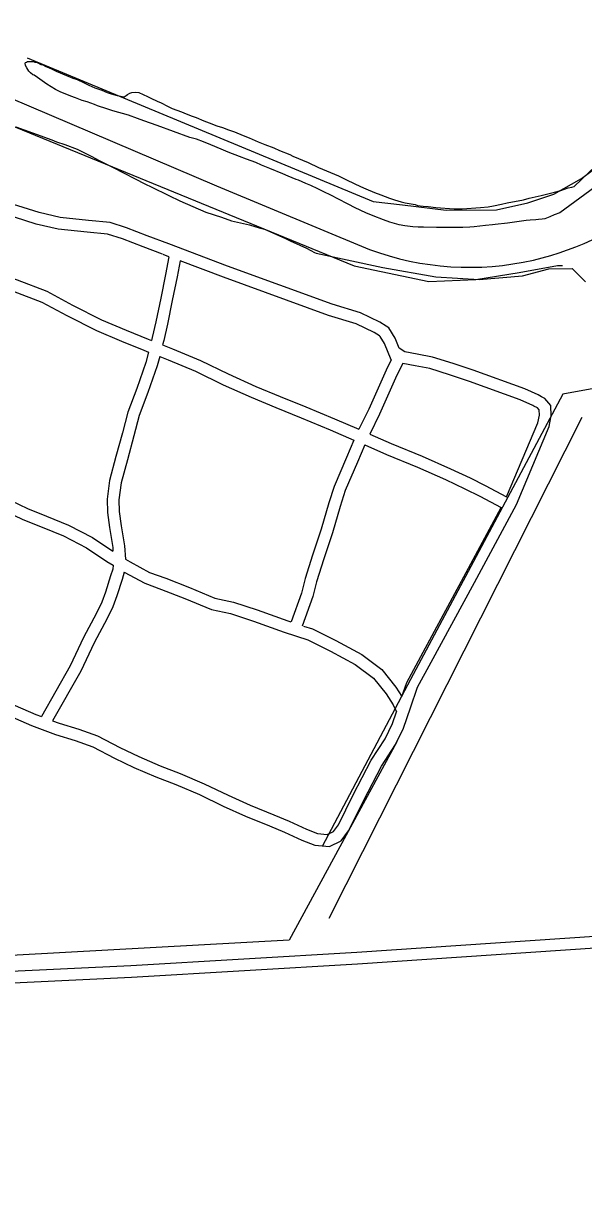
# Model space of a CAD drawing. Extents: x 3329297 to 3367176, y 649250 to 674653.
# Drawn here: x 3357209 to 3358627, y 669081 to 672020 of the extents above; entities that cross this region are included whole.
import ezdxf

# ---------------------------------------------------------------- set-up
doc = ezdxf.new("R2010")
doc.units = 0
for name, color, linetype in [('V-ROAD-CNTR', 7, 'Continuous'), ('V-SITE-VEGE', 7, 'Continuous'), ('V-TOPO-SHOR', 7, 'Continuous')]:
    doc.layers.add(name, color=color, linetype=linetype)

msp = doc.modelspace()

# ---------------------------------------------------------------- linework, layer by layer
at = {"layer": 'V-ROAD-CNTR'}
for points in [[(3356170.8, 672260), (3357698, 671608.4), (3358084.9, 671447.6)], [(3357577.2, 671461.7), (3357523.2, 671482), (3357470.8, 671502.4), (3357428.9, 671515.8), (3357374.2, 671521.2), (3357302.7, 671528.6), (3357249.8, 671540.9), (3357196.2, 671558.2), (3357144, 671573), (3357097.9, 671591.8), (3357066.2, 671601.7), (3357024.6, 671606.8), (3356928.2, 671620.6)], [(3357561.2, 671435.7), (3357512.5, 671454), (3357460.8, 671474.1), (3357422.8, 671486.2), (3357371.2, 671491.4), (3357297.7, 671498.9), (3357241.8, 671511.9), (3357187.5, 671529.5), (3357154.4, 671538.9)], [(3358127.3, 671254), (3358111.1, 671263.7), (3358062.1, 671287.6), (3357990.8, 671309.4), (3357726.2, 671405.8), (3357577.2, 671461.7)], [(3357577.9, 671429.4), (3357569, 671384.3), (3357557, 671324.2), (3357544.5, 671264.9), (3357535.5, 671224.7), (3357533.7, 671217.7)], [(3357577.9, 671429.4), (3357563.2, 671435)], [(3357114.4, 671398.8), (3357121.7, 671395), (3357194.4, 671370.5), (3357268.8, 671341.8), (3357333.7, 671307), (3357407.2, 671269.8), (3357469.6, 671243.8), (3357525.7, 671220.9), (3357533.7, 671217.7)], [(3357606.4, 671418.7), (3357598.5, 671378.5), (3357586.4, 671318.2), (3357573.9, 671258.5), (3357564.7, 671217.7), (3357561.9, 671206.6)], [(3358110.5, 671229.1), (3358096.8, 671237.3), (3358051, 671259.6), (3357981.3, 671281), (3357715.8, 671377.6), (3357606.4, 671418.7)], [(3357105, 671369.9), (3357109.9, 671367.3), (3357184.2, 671342.2), (3357256.3, 671314.5), (3357319.8, 671280.4), (3357394.6, 671242.5), (3357458.1, 671216), (3357514.5, 671193), (3357526.3, 671188.4)], [(3358519.6, 671075.5), (3358511.2, 671080), (3358477.6, 671095.4), (3358347.4, 671142.1), (3358296.5, 671159.5), (3358244.6, 671175.6), (3358205.7, 671182.8), (3358174, 671189), (3358160.3, 671198), (3358150, 671223.2), (3358134.2, 671249.8), (3358127.3, 671254)], [(3358140.1, 671168.2), (3358123.1, 671209.8), (3358112.2, 671228), (3358110.5, 671229.1)], [(3357561.9, 671206.6), (3357587.2, 671196.7), (3357657.8, 671167.2), (3357727.6, 671133), (3357798, 671101.4), (3357859.4, 671076.1), (3357923.9, 671049.7), (3357996.9, 671019.4), (3358058.1, 670993.1)], [(3357526.3, 671188.4), (3357519.6, 671162), (3357496.3, 671096.4), (3357474, 671036.7), (3357460.5, 670984.1), (3357443.7, 670924), (3357427.8, 670863.3), (3357421.3, 670816.6), (3357422.1, 670782.5), (3357427.6, 670744.8), (3357435.6, 670694.5), (3357436.4, 670684.7)], [(3357554.5, 671177.3), (3357548.4, 671153.2), (3357524.5, 671086.1), (3357502.7, 671027.7), (3357489.5, 670976.4), (3357472.7, 670916.1), (3357457.3, 670857.5), (3357451.4, 670814.9), (3357452, 670785), (3357457.3, 670749.3), (3357465.4, 670698.1), (3357468.1, 670664.8)], [(3357554.5, 671177.3), (3357575.9, 671168.9), (3357645.4, 671139.9), (3357714.9, 671105.8), (3357786.1, 671073.9), (3357848, 671048.3), (3357912.4, 671021.9), (3357985.2, 670991.7), (3358045.8, 670965.7)], [(3358140.1, 671168.2), (3358126.8, 671142.9), (3358083.5, 671043.8), (3358058.1, 670993.1)], [(3358169.3, 671159.4), (3358153.8, 671129.9), (3358110.7, 671031.1), (3358085.5, 670980.9)], [(3358500.8, 671051.6), (3358497.9, 671053.1), (3358466.3, 671067.6), (3358337.5, 671113.8), (3358287.2, 671131), (3358237.4, 671146.4), (3358200.1, 671153.3), (3358169.3, 671159.4)], [(3357176.8, 670267.5), (3357230.2, 670244.2), (3357290.8, 670221.3), (3357340.5, 670206.2), (3357385.5, 670190.5), (3357440.1, 670162), (3357489.1, 670138.2), (3357544.7, 670114.5), (3357595.2, 670094.7), (3357654.8, 670069.7), (3357715.3, 670040.6), (3357771.2, 670015.2), (3357831.9, 669990.9), (3357869.9, 669974.9), (3357913.7, 669954.5), (3357946.9, 669941.5), (3357983.6, 669938.1), (3358013.7, 669952.8), (3358032.2, 669977.6), (3358070.4, 670055.6), (3358115.5, 670141.3), (3358151.2, 670196), (3358170.7, 670237.7), (3358188.4, 670288.7), (3358206.8, 670340.8), (3358241.3, 670404.7), (3358350.3, 670606.1), (3358456.4, 670803.3), (3358539.4, 671000.5), (3358544.7, 671026.7), (3358543.6, 671053.5), (3358528.7, 671070.7), (3358519.6, 671075.5)], [(3358431.8, 670822), (3358510.6, 671009.4), (3358514.6, 671029.1), (3358514.1, 671041.8), (3358509.6, 671046.9), (3358500.8, 671051.6)], [(3358045.8, 670965.7), (3358026.8, 670922), (3357995.3, 670848.5), (3357981.8, 670807), (3357962.5, 670740.4), (3357941.2, 670674.4), (3357922.2, 670615.9), (3357913.3, 670579.1), (3357886.6, 670505.9)], [(3358085.5, 670980.9), (3358139.5, 670956.8), (3358218.4, 670924.9), (3358289.5, 670893), (3358339.4, 670870), (3358377.6, 670850.9), (3358431.8, 670822)], [(3358073.2, 670953.6), (3358054.3, 670910.2), (3358023.4, 670837.9), (3358010.5, 670798.1), (3357991.2, 670731.6), (3357969.8, 670665.2), (3357951.1, 670607.8), (3357942.1, 670570.4), (3357914.8, 670495.7)], [(3358073.2, 670953.6), (3358127.7, 670929.2), (3358206.6, 670897.3), (3358277.1, 670865.7), (3358326.4, 670842.9), (3358363.9, 670824.2), (3358418.1, 670795.3)], [(3357071.2, 670895.8), (3357083.5, 670881.3), (3357116.6, 670851.8), (3357141.2, 670832.4), (3357177.8, 670812.7), (3357220.3, 670792.6), (3357268.1, 670773.8), (3357323.5, 670750.7), (3357384.9, 670719.2), (3357436.4, 670684.7)], [(3357068.3, 670854.7), (3357097.3, 670828.8), (3357124.6, 670807.3), (3357164.3, 670785.9), (3357208.4, 670765.1), (3357256.9, 670746), (3357310.9, 670723.5), (3357369.7, 670693.3), (3357420.8, 670659), (3357436.5, 670649.2)], [(3358166.9, 670317.8), (3358179.3, 670353), (3358214.9, 670418.9), (3358323.9, 670620.3), (3358418.1, 670795.3)], [(3357468.1, 670664.8), (3357479.6, 670657.6), (3357529, 670631.3), (3357569.7, 670616.4), (3357629.7, 670593.1), (3357694.1, 670565.9), (3357740.9, 670556.1), (3357801.4, 670536.7), (3357878.8, 670508.7), (3357886.1, 670506.3)], [(3357436.5, 670649.2), (3357435.8, 670639.7), (3357430.5, 670622.6), (3357417.8, 670581.6), (3357408.2, 670556.1), (3357395, 670528.4), (3357362.1, 670466.8), (3357328.2, 670395), (3357255.4, 670266.8)], [(3357464.7, 670631.6), (3357459.2, 670613.7), (3357446.2, 670571.8), (3357435.8, 670544.4), (3357421.8, 670514.9), (3357388.9, 670453.3), (3357354.8, 670381.2), (3357283.8, 670256)], [(3357464.7, 670631.6), (3357516.7, 670603.8), (3357559.2, 670588.4), (3357618.4, 670565.3), (3357685.1, 670537.1), (3357733.3, 670527), (3357791.7, 670508.3), (3357869, 670480.3), (3357929.2, 670460.4), (3357986.4, 670432.5), (3358049.2, 670398.2), (3358095.4, 670363.9), (3358127.4, 670324), (3358144.8, 670296.7), (3358153.1, 670278.4)], [(3357917.9, 670495.7), (3357940.5, 670488.2), (3358000.2, 670459.2), (3358065.4, 670423.5), (3358116.4, 670385.7), (3358151.8, 670341.5), (3358166.9, 670317.8)], [(3356925.1, 670405.9), (3356976.1, 670378.8), (3357028.8, 670364.5), (3357071.2, 670347.4), (3357137.4, 670317.9), (3357188.9, 670295), (3357241.5, 670272), (3357255.4, 670266.8)], [(3357283.8, 670256), (3357300.5, 670249.7), (3357349.8, 670234.7), (3357397.4, 670218.1), (3357453.6, 670188.8), (3357501.6, 670165.5), (3357556.1, 670142.2), (3357606.5, 670122.5), (3357667.1, 670097.1), (3357728, 670067.8), (3357783, 670042.8), (3357843.3, 670018.7), (3357882.1, 670002.3), (3357925.6, 669982.1), (3357953.9, 669971), (3357978, 669968.7), (3357994, 669976.6), (3358006.5, 669993.3), (3358043.6, 670069.2), (3358089.6, 670156.5), (3358124.9, 670210.6), (3358142.9, 670249), (3358153.1, 670278.4)], [(3351555.9, 669080.7), (3352581.2, 669167.7), (3353877.1, 669279.9), (3354961.5, 669376.4), (3355613.6, 669423.4), (3356290.2, 669494.2), (3356372.1, 669548.4), (3356532.5, 669562.8), (3357483.4, 669607.8), (3358054.9, 669641.5), (3358668, 669682.6), (3359812.6, 669738.4), (3361211.6, 669812.2), (3362685.5, 669891.5), (3363673, 669934.8), (3364160.5, 669959.7), (3364180.8, 669969.1), (3364198, 669981.5), (3364212.1, 670000.1), (3364218.6, 670065.3)], [(3356697.3, 669600.6), (3357481.8, 669637.7), (3358053, 669671.5), (3358666.3, 669712.6), (3359811.1, 669768.4), (3361210, 669842.2), (3362684, 669921.5), (3363671.6, 669964.7), (3364153.1, 669989.4), (3364165.6, 669995.1), (3364176.8, 670003.2), (3364183.1, 670011.5), (3364188.8, 670068.3)]]:
    msp.add_lwpolyline(points, dxfattribs=at)
for centre, radius, start, end in [((3358331.3, 672150.3), 748.6, 282.9953, 310.5031), ((3358337.1, 672129.3), 726.8, 249.6961, 282.9226)]:
    msp.add_arc(centre, radius, start, end, dxfattribs=at)
at = {"layer": 'V-SITE-VEGE'}
for p, q in [((3357214.2, 671918.2), (3357215.1, 671920.5)), ((3357215.5, 671912.3), (3357214.2, 671918.2)), ((3357215.1, 671920.5), (3357217.3, 671921.4)), ((3357218.2, 671906.5), (3357215.5, 671912.3)), ((3357217.3, 671921.4), (3357220.5, 671923.1)), ((3357223.6, 671898.3), (3357218.2, 671906.5)), ((3357220.5, 671923.1), (3357227.7, 671923.1)), ((3357227.7, 671894.3), (3357223.6, 671898.3)), ((3357227.7, 671923.1), (3357234.5, 671922.7)), ((3357234.5, 671922.7), (3357239, 671921.3)), ((3357239, 671921.3), (3357244.9, 671919.9)), ((3357244.9, 671919.9), (3357254.3, 671915.4)), ((3357254.3, 671915.4), (3357257, 671915)), ((3357257, 671915), (3357266.5, 671910.4)), ((3357266.5, 671910.4), (3357273.7, 671907.3)), ((3357273.7, 671907.3), (3357284.5, 671902.7)), ((3357284.5, 671902.7), (3357293.1, 671898.7)), ((3357293.1, 671898.7), (3357319.2, 671887.8)), ((3357234, 671889.3), (3357227.7, 671894.3)), ((3357236.7, 671887.9), (3357234, 671889.3)), ((3357245.2, 671882.1), (3357236.7, 671887.9)), ((3357251.1, 671878.4), (3357245.2, 671882.1)), ((3357269.1, 671865.8), (3357251.1, 671878.4)), ((3357319.2, 671887.8), (3357334.6, 671881)), ((3357334.6, 671881), (3357345.4, 671876.9)), ((3357345.4, 671876.9), (3357363.9, 671868.8)), ((3357363.9, 671868.8), (3357375.6, 671863.3)), ((3357291.2, 671852.2), (3357269.1, 671865.8)), ((3357304.7, 671845), (3357291.2, 671852.2)), ((3357315.1, 671841.3), (3357304.7, 671845)), ((3357329.5, 671835.4), (3357315.1, 671841.3)), ((3357375.6, 671863.3), (3357390.9, 671856.5)), ((3357390.9, 671856.5), (3357400.4, 671852.5)), ((3357400.4, 671852.5), (3357408.5, 671850.2)), ((3357408.5, 671850.2), (3357421.6, 671844.3)), ((3357421.6, 671844.3), (3357431.5, 671841.1)), ((3357431.5, 671841.1), (3357446.8, 671836.6)), ((3357473, 671839.2), (3357479.3, 671842.8)), ((3357479.3, 671842.8), (3357483.8, 671844.6)), ((3357483.8, 671844.6), (3357494.2, 671845.5)), ((3357494.2, 671845.5), (3357501.4, 671844.6)), ((3357501.4, 671844.6), (3357513.1, 671839.6)), ((3357513.1, 671839.6), (3357523.5, 671834.6)), ((3357341.2, 671830.9), (3357329.5, 671835.4)), ((3357358.4, 671824.6), (3357341.2, 671830.9)), ((3357371, 671820.9), (3357358.4, 671824.6)), ((3357389.9, 671813.7), (3357371, 671820.9)), ((3357397.6, 671810.5), (3357389.9, 671813.7)), ((3357420.6, 671802.8), (3357397.6, 671810.5)), ((3357446.8, 671836.6), (3357455.4, 671834.8)), ((3357455.4, 671834.8), (3357464.4, 671833.8)), ((3357464.4, 671833.8), (3357469.8, 671836.5)), ((3357469.8, 671836.5), (3357473, 671839.2)), ((3357523.5, 671834.6), (3357532.5, 671830.1)), ((3357532.5, 671830.1), (3357548.3, 671822.4)), ((3357548.3, 671822.4), (3357558.6, 671817.9)), ((3357558.6, 671817.9), (3357574.4, 671810.2)), ((3357574.4, 671810.2), (3357586.1, 671804.3)), ((3357435.9, 671798.3), (3357420.6, 671802.8)), ((3357476, 671786.9), (3357435.9, 671798.3)), ((3357498.6, 671778.3), (3357476, 671786.9)), ((3357586.1, 671804.3), (3357609.6, 671795.7)), ((3357609.6, 671795.7), (3357615.4, 671793)), ((3357615.4, 671793), (3357634.4, 671785.7)), ((3357634.4, 671785.7), (3357647, 671781.2)), ((3357647, 671781.2), (3357666.4, 671772.6)), ((3357190.6, 671758), (3357233, 671742.3)), ((3357514.4, 671772.8), (3357498.6, 671778.3)), ((3357547.7, 671761.1), (3357514.4, 671772.8)), ((3357631.1, 671731.1), (3357547.7, 671761.1)), ((3357666.4, 671772.6), (3357679.9, 671768)), ((3357679.9, 671768), (3357699.3, 671760.3)), ((3357699.3, 671760.3), (3357713.3, 671755.8)), ((3357713.3, 671755.8), (3357728.1, 671749.9)), ((3357233, 671742.3), (3357282.1, 671724.4)), ((3357282.1, 671724.4), (3357293.3, 671719.9)), ((3357647.8, 671726.1), (3357631.1, 671731.1)), ((3357664.9, 671719.8), (3357647.8, 671726.1)), ((3357728.1, 671749.9), (3357743.5, 671744.9)), ((3357743.5, 671744.9), (3357765.6, 671735.8)), ((3357765.6, 671735.8), (3357780.9, 671730)), ((3357780.9, 671730), (3357803.9, 671720)), ((3357293.3, 671719.9), (3357314.5, 671713.1)), ((3357314.5, 671713.1), (3357345.7, 671700.8)), ((3357345.7, 671700.8), (3357382.5, 671682.9)), ((3357683.4, 671712.5), (3357664.9, 671719.8)), ((3357709.6, 671701.2), (3357683.4, 671712.5)), ((3357728, 671693.5), (3357709.6, 671701.2)), ((3357756, 671682.6), (3357728, 671693.5)), ((3357803.9, 671720), (3357820.1, 671713.2)), ((3357820.1, 671713.2), (3357843.1, 671704.6)), ((3357843.1, 671704.6), (3357857.1, 671698.2)), ((3357857.1, 671698.2), (3357883.2, 671687.4)), ((3358602.6, 671606.7), (3358711.3, 671711.1)), ((3357382.5, 671682.9), (3357401.5, 671672.8)), ((3357401.5, 671672.8), (3357437.2, 671654.9)), ((3357774, 671675.8), (3357756, 671682.6)), ((3357797.9, 671667.2), (3357774, 671675.8)), ((3357811.9, 671660.4), (3357797.9, 671667.2)), ((3357883.2, 671687.4), (3357890.9, 671683.7)), ((3357890.9, 671683.7), (3357930.1, 671667.4)), ((3357930.1, 671667.4), (3357956.2, 671655.2)), ((3358753.7, 671678), (3358566.4, 671540.4)), ((3357437.2, 671654.9), (3357518.6, 671612.3)), ((3357832.6, 671652.7), (3357811.9, 671660.4)), ((3357865.5, 671638.7), (3357832.6, 671652.7)), ((3357879, 671633.2), (3357865.5, 671638.7)), ((3357956.2, 671655.2), (3358006.7, 671633.5)), ((3357518.6, 671612.3), (3357533.1, 671605.6)), ((3357533.1, 671605.6), (3357577.7, 671584.3)), ((3357899.3, 671624.6), (3357879, 671633.2)), ((3357905.2, 671622.4), (3357899.3, 671624.6)), ((3357924.1, 671614.7), (3357905.2, 671622.4)), ((3357936.3, 671609.2), (3357924.1, 671614.7)), ((3357954.8, 671600.6), (3357936.3, 671609.2)), ((3358006.7, 671633.5), (3358028.3, 671622.6)), ((3358028.3, 671622.6), (3358062.2, 671607.2)), ((3358062.2, 671607.2), (3358076.1, 671601.3)), ((3358587.7, 671603.1), (3358596.7, 671605.3)), ((3358596.7, 671605.3), (3358602.6, 671606.7)), ((3357577.7, 671584.3), (3357605.6, 671570.8)), ((3357967.8, 671593.8), (3357954.8, 671600.6)), ((3357988.6, 671583.9), (3357967.8, 671593.8)), ((3358004.8, 671575.3), (3357988.6, 671583.9)), ((3358030.9, 671562.1), (3358004.8, 671575.3)), ((3358076.1, 671601.3), (3358097.8, 671591.8)), ((3358097.8, 671591.8), (3358114, 671585.9)), ((3358114, 671585.9), (3358135.6, 671577.7)), ((3358135.6, 671577.7), (3358148.3, 671573.2)), ((3358474.4, 671573.1), (3358488.8, 671577.1)), ((3358488.8, 671577.1), (3358519.5, 671583.8)), ((3358519.5, 671583.8), (3358552.9, 671592.8)), ((3358552.9, 671592.8), (3358568.7, 671596.8)), ((3358568.7, 671596.8), (3358587.7, 671603.1)), ((3357605.6, 671570.8), (3357671.4, 671541.7)), ((3358048.5, 671553.1), (3358030.9, 671562.1)), ((3358076, 671540.4), (3358048.5, 671553.1)), ((3358148.3, 671573.2), (3358164.9, 671567.8)), ((3358164.9, 671567.8), (3358174.9, 671565.5)), ((3358174.9, 671565.5), (3358200.1, 671560.9)), ((3358200.1, 671560.9), (3358206.4, 671559.1)), ((3358206.4, 671559.1), (3358220.4, 671556.8)), ((3358220.4, 671556.8), (3358233.5, 671555.9)), ((3358233.5, 671555.9), (3358252.9, 671553.6)), ((3358252.9, 671553.6), (3358299.3, 671550.4)), ((3358299.3, 671550.4), (3358319.2, 671550.3)), ((3358319.2, 671550.3), (3358365.6, 671553.4)), ((3358365.6, 671553.4), (3358385.5, 671555.6)), ((3358385.5, 671555.6), (3358399, 671557.9)), ((3358399, 671557.9), (3358418.9, 671562.3)), ((3358418.9, 671562.3), (3358433.3, 671565.5)), ((3358433.3, 671565.5), (3358474.4, 671573.1)), ((3357671.4, 671541.7), (3357710.5, 671529.3)), ((3357710.5, 671529.3), (3357736.1, 671520.4)), ((3357736.1, 671520.4), (3357781.9, 671510.2)), ((3358094, 671532.7), (3358076, 671540.4)), ((3358120.2, 671522.3), (3358094, 671532.7)), ((3358136.4, 671516.4), (3358120.2, 671522.3)), ((3358160.3, 671510), (3358136.4, 671516.4)), ((3358463.9, 671518.5), (3358433.7, 671514)), ((3358481.1, 671521.2), (3358463.9, 671518.5)), ((3358491.5, 671521.6), (3358481.1, 671521.2)), ((3358505.4, 671522.9), (3358491.5, 671521.6)), ((3358512.2, 671523.4), (3358505.4, 671522.9)), ((3358521.7, 671524.3), (3358512.2, 671523.4)), ((3358528.4, 671525.2), (3358521.7, 671524.3)), ((3358541.1, 671530.5), (3358528.4, 671525.2)), ((3358552.4, 671535), (3358541.1, 671530.5)), ((3358566.4, 671540.4), (3358552.4, 671535)), ((3357781.9, 671510.2), (3357806.4, 671502.4)), ((3357806.4, 671502.4), (3357819.8, 671499)), ((3357819.8, 671499), (3357849.9, 671485.5)), ((3358174.3, 671507.3), (3358160.3, 671510)), ((3358194.6, 671505), (3358174.3, 671507.3)), ((3358208.1, 671504.1), (3358194.6, 671505)), ((3358221.2, 671503.6), (3358208.1, 671504.1)), ((3358254.1, 671503.5), (3358221.2, 671503.6)), ((3358321.4, 671503.4), (3358254.1, 671503.5)), ((3358338.9, 671503.8), (3358321.4, 671503.4)), ((3358349.8, 671504.7), (3358338.9, 671503.8)), ((3358378.2, 671507.8), (3358349.8, 671504.7)), ((3358396.2, 671509.6), (3358378.2, 671507.8)), ((3358402.6, 671510.5), (3358396.2, 671509.6)), ((3358433.7, 671514), (3358402.6, 671510.5)), ((3357849.9, 671485.5), (3357871.1, 671476.6)), ((3357871.1, 671476.6), (3357884.5, 671469.8)), ((3357884.5, 671469.8), (3357925.8, 671450.8)), ((3357925.8, 671450.8), (3357936.9, 671445.2)), ((3357936.9, 671445.2), (3357945.9, 671439.6)), ((3357945.9, 671439.6), (3357950.3, 671438.5)), ((3357950.3, 671438.5), (3358118.6, 671402.1)), ((3358118.6, 671402.1), (3358253.2, 671378.5)), ((3358471.6, 671381), (3358538.5, 671398.6)), ((3358538.5, 671398.6), (3358597.3, 671399.3)), ((3358597.3, 671399.3), (3358631.3, 671366.1)), ((3358253.2, 671378.5), (3358362.5, 671371.4)), ((3358362.5, 671371.4), (3358471.6, 671381))]:
    msp.add_line(p, q, dxfattribs=at)
at = {"layer": 'V-TOPO-SHOR'}
msp.add_line((3357983.3, 669757.4), (3358622.4, 671024), dxfattribs=at)
for points in [[(3357219.1, 671931.9), (3358094.1, 671568.9), (3358168.8, 671560.2), (3358278.7, 671547.2), (3358406.1, 671547.5), (3358485.1, 671565.2), (3358551, 671587.3), (3358621.2, 671627), (3358673.9, 671666.6), (3358735.3, 671706.3), (3358796.7, 671759.1), (3358827.4, 671807.5), (3358862.4, 671869.1), (3358910.6, 671943.9), (3359181.9, 672519.9), (3359286.9, 672726.6), (3359322, 672779.4)], [(3356977.6, 671843.5), (3358046.1, 671406.2), (3358235.1, 671367), (3358353.7, 671371.6), (3358463.5, 671389.4), (3358560.1, 671407.2), (3358573.3, 671407.2)], [(3358705.6, 671148.2), (3358670.5, 671099.9), (3358573.9, 671082.1), (3358188.6, 670360.8), (3357965.4, 669938.6)], [(3358153.8, 670202.6), (3357882.3, 669701.2), (3356964.2, 669651.2), (3356076.8, 669596.8), (3356037.2, 669609.9), (3355066.5, 669515.8), (3354855.6, 669480.2), (3354368.1, 669413.4), (3354249.4, 669435.1)]]:
    msp.add_lwpolyline(points, dxfattribs=at)

doc.saveas('drawing.dxf')
